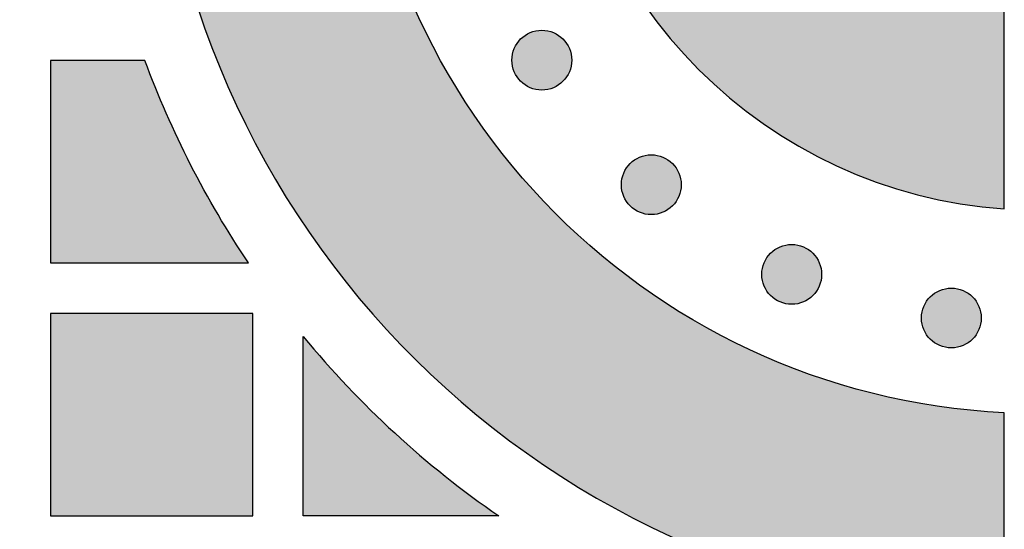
# Model space of a CAD drawing. Header units: millimetres. Extents: x -3873 to -97, y 912 to 4165.
# Tile 353 of 725: x -3389 to -3330, y 1728 to 1759. Entities that reach past the tile are written whole.
import ezdxf

# ---------------------------------------------------------------- set-up
doc = ezdxf.new("R2010")
doc.units = ezdxf.units.MM
doc.layers.add('pattern', color=7, linetype='Continuous', true_color=0x000000)

msp = doc.modelspace()

# ---------------------------------------------------------------- hatches: boundary and pattern name
at = {"layer": 'pattern'}
for points in [[(-3330.156, 1735.387), (-3331.03, 1735.44), (-3331.911, 1735.512), (-3332.796, 1735.604), (-3333.687, 1735.717), (-3334.582, 1735.851), (-3335.48, 1736.006), (-3336.381, 1736.182), (-3337.285, 1736.38), (-3338.189, 1736.601), (-3339.095, 1736.844), (-3340, 1737.109), (-3340.905, 1737.397), (-3341.807, 1737.709), (-3342.707, 1738.043), (-3343.604, 1738.401), (-3344.496, 1738.782), (-3345.384, 1739.186), (-3346.265, 1739.614), (-3347.139, 1740.064), (-3348.006, 1740.538), (-3348.863, 1741.035), (-3349.711, 1741.554), (-3350.549, 1742.095), (-3351.376, 1742.659), (-3352.19, 1743.244), (-3352.991, 1743.851), (-3353.778, 1744.478), (-3354.551, 1745.126), (-3355.308, 1745.794), (-3356.049, 1746.481), (-3356.773, 1747.187), (-3357.48, 1747.911), (-3358.168, 1748.652), (-3358.837, 1749.41), (-3359.487, 1750.184), (-3360.116, 1750.973), (-3360.725, 1751.777), (-3361.313, 1752.594), (-3361.879, 1753.425), (-3362.423, 1754.267), (-3362.945, 1755.12), (-3363.445, 1755.983), (-3363.922, 1756.856), (-3364.375, 1757.737), (-3364.805, 1758.626), (-3365.212, 1759.522), (-3365.596, 1760.423), (-3365.956, 1761.329), (-3366.292, 1762.239), (-3366.605, 1763.152), (-3366.895, 1764.068), (-3367.161, 1764.985), (-3367.404, 1765.902), (-3367.625, 1766.82), (-3367.823, 1767.736), (-3367.998, 1768.651), (-3368.151, 1769.563), (-3368.283, 1770.471), (-3368.393, 1771.376), (-3368.483, 1772.277), (-3368.551, 1773.172), (-3368.6, 1774.061), (-3368.628, 1774.944), (-3368.638, 1775.82), (-3368.628, 1776.695), (-3368.6, 1777.578), (-3368.551, 1778.468), (-3368.483, 1779.363), (-3368.393, 1780.263), (-3368.283, 1781.168), (-3368.151, 1782.077), (-3367.998, 1782.989), (-3367.823, 1783.903), (-3367.625, 1784.82), (-3367.404, 1785.737), (-3367.161, 1786.655), (-3366.895, 1787.572), (-3366.605, 1788.487), (-3366.292, 1789.4), (-3365.956, 1790.31), (-3365.596, 1791.216), (-3365.212, 1792.118), (-3364.805, 1793.013), (-3364.375, 1793.902), (-3363.922, 1794.783), (-3363.445, 1795.656), (-3362.945, 1796.519), (-3362.423, 1797.373), (-3361.879, 1798.215), (-3361.313, 1799.045), (-3360.725, 1799.862), (-3360.116, 1800.666), (-3359.487, 1801.455), (-3358.837, 1802.229), (-3358.168, 1802.987), (-3357.48, 1803.729), (-3356.773, 1804.453), (-3356.049, 1805.158), (-3355.308, 1805.845), (-3354.551, 1806.513), (-3353.778, 1807.161), (-3352.991, 1807.789), (-3352.19, 1808.395), (-3351.376, 1808.98), (-3350.549, 1809.544), (-3349.711, 1810.086), (-3348.863, 1810.605), (-3348.006, 1811.101), (-3347.139, 1811.575), (-3346.265, 1812.025), (-3345.384, 1812.453), (-3344.496, 1812.857), (-3343.604, 1813.238), (-3342.707, 1813.596), (-3341.807, 1813.93), (-3340.905, 1814.242), (-3340, 1814.53), (-3339.095, 1814.796), (-3338.189, 1815.038), (-3337.285, 1815.259), (-3336.381, 1815.457), (-3335.48, 1815.634), (-3334.582, 1815.788), (-3333.687, 1815.922), (-3332.796, 1816.035), (-3331.911, 1816.127), (-3331.03, 1816.199), (-3330.156, 1816.252), (-3330.156, 1828.263), (-3331.297, 1828.208), (-3332.446, 1828.126), (-3333.603, 1828.018), (-3334.766, 1827.884), (-3335.936, 1827.722), (-3337.11, 1827.532), (-3338.289, 1827.314), (-3339.47, 1827.068), (-3340.654, 1826.792), (-3341.839, 1826.486), (-3343.025, 1826.151), (-3344.209, 1825.786), (-3345.392, 1825.391), (-3346.571, 1824.965), (-3347.746, 1824.508), (-3348.916, 1824.021), (-3350.08, 1823.503), (-3351.236, 1822.954), (-3352.383, 1822.375), (-3353.52, 1821.766), (-3354.646, 1821.126), (-3355.759, 1820.456), (-3356.859, 1819.757), (-3357.945, 1819.028), (-3359.014, 1818.271), (-3360.067, 1817.486), (-3361.101, 1816.672), (-3362.117, 1815.832), (-3363.112, 1814.966), (-3364.086, 1814.074), (-3365.038, 1813.157), (-3365.967, 1812.216), (-3366.872, 1811.252), (-3367.752, 1810.266), (-3368.606, 1809.259), (-3369.434, 1808.231), (-3370.235, 1807.184), (-3371.008, 1806.12), (-3371.752, 1805.038), (-3372.468, 1803.94), (-3373.155, 1802.828), (-3373.812, 1801.702), (-3374.439, 1800.564), (-3375.035, 1799.414), (-3375.601, 1798.255), (-3376.136, 1797.087), (-3376.64, 1795.911), (-3377.113, 1794.728), (-3377.556, 1793.54), (-3377.967, 1792.349), (-3378.348, 1791.154), (-3378.698, 1789.957), (-3379.018, 1788.759), (-3379.307, 1787.562), (-3379.567, 1786.366), (-3379.798, 1785.173), (-3379.999, 1783.982), (-3380.172, 1782.797), (-3380.317, 1781.616), (-3380.434, 1780.441), (-3380.524, 1779.273), (-3380.588, 1778.113), (-3380.625, 1776.962), (-3380.638, 1775.82), (-3380.625, 1774.677), (-3380.588, 1773.526), (-3380.524, 1772.366), (-3380.434, 1771.198), (-3380.317, 1770.023), (-3380.172, 1768.843), (-3379.999, 1767.657), (-3379.798, 1766.467), (-3379.567, 1765.273), (-3379.307, 1764.077), (-3379.018, 1762.88), (-3378.698, 1761.682), (-3378.348, 1760.485), (-3377.967, 1759.291), (-3377.556, 1758.099), (-3377.113, 1756.911), (-3376.64, 1755.729), (-3376.136, 1754.553), (-3375.601, 1753.384), (-3375.035, 1752.225), (-3374.439, 1751.076), (-3373.812, 1749.937), (-3373.155, 1748.811), (-3372.468, 1747.699), (-3371.752, 1746.601), (-3371.008, 1745.52), (-3370.235, 1744.455), (-3369.434, 1743.408), (-3368.606, 1742.381), (-3367.752, 1741.373), (-3366.872, 1740.387), (-3365.967, 1739.423), (-3365.038, 1738.482), (-3364.086, 1737.565), (-3363.112, 1736.673), (-3362.117, 1735.807), (-3361.101, 1734.967), (-3360.067, 1734.154), (-3359.014, 1733.368), (-3357.945, 1732.611), (-3356.859, 1731.883), (-3355.759, 1731.183), (-3354.646, 1730.514), (-3353.52, 1729.874), (-3352.383, 1729.264), (-3351.236, 1728.685), (-3350.08, 1728.136), (-3348.916, 1727.618), (-3347.746, 1727.131), (-3346.571, 1726.675), (-3345.392, 1726.249), (-3344.209, 1725.853), (-3343.025, 1725.488), (-3341.839, 1725.153), (-3340.654, 1724.848), (-3339.47, 1724.572), (-3338.289, 1724.325), (-3337.11, 1724.107), (-3335.936, 1723.917), (-3334.766, 1723.756), (-3333.603, 1723.621), (-3332.446, 1723.513), (-3331.297, 1723.432), (-3330.156, 1723.376)], [(-3330.156, 1762.204), (-3330.412, 1762.244), (-3330.668, 1762.289), (-3330.925, 1762.339), (-3331.183, 1762.394), (-3331.441, 1762.455), (-3331.699, 1762.52), (-3331.957, 1762.591), (-3332.215, 1762.668), (-3332.473, 1762.75), (-3332.73, 1762.837), (-3332.987, 1762.93), (-3333.243, 1763.028), (-3333.498, 1763.132), (-3333.752, 1763.241), (-3334.004, 1763.356), (-3334.255, 1763.477), (-3334.504, 1763.602), (-3334.752, 1763.733), (-3334.997, 1763.87), (-3335.241, 1764.012), (-3335.482, 1764.159), (-3335.72, 1764.312), (-3335.956, 1764.469), (-3336.189, 1764.632), (-3336.419, 1764.8), (-3336.646, 1764.973), (-3336.87, 1765.15), (-3337.09, 1765.333), (-3337.306, 1765.52), (-3337.519, 1765.711), (-3337.728, 1765.908), (-3337.932, 1766.108), (-3338.133, 1766.313), (-3338.329, 1766.521), (-3338.52, 1766.734), (-3338.708, 1766.95), (-3338.89, 1767.17), (-3339.068, 1767.394), (-3339.24, 1767.621), (-3339.408, 1767.851), (-3339.571, 1768.084), (-3339.729, 1768.32), (-3339.881, 1768.558), (-3340.028, 1768.799), (-3340.17, 1769.043), (-3340.307, 1769.288), (-3340.438, 1769.536), (-3340.564, 1769.785), (-3340.684, 1770.036), (-3340.799, 1770.289), (-3340.908, 1770.542), (-3341.012, 1770.797), (-3341.11, 1771.053), (-3341.203, 1771.31), (-3341.29, 1771.567), (-3341.372, 1771.825), (-3341.449, 1772.083), (-3341.52, 1772.341), (-3341.586, 1772.599), (-3341.646, 1772.857), (-3341.701, 1773.115), (-3341.752, 1773.372), (-3341.796, 1773.628), (-3341.836, 1773.884), (-3356.568, 1773.884), (-3356.52, 1773.3), (-3356.461, 1772.713), (-3356.388, 1772.123), (-3356.303, 1771.53), (-3356.205, 1770.936), (-3356.093, 1770.339), (-3355.968, 1769.741), (-3355.828, 1769.142), (-3355.676, 1768.543), (-3355.509, 1767.944), (-3355.328, 1767.345), (-3355.132, 1766.747), (-3354.923, 1766.15), (-3354.699, 1765.555), (-3354.461, 1764.963), (-3354.208, 1764.374), (-3353.941, 1763.788), (-3353.66, 1763.205), (-3353.365, 1762.628), (-3353.055, 1762.055), (-3352.731, 1761.487), (-3352.394, 1760.926), (-3352.042, 1760.371), (-3351.677, 1759.823), (-3351.299, 1759.282), (-3350.907, 1758.749), (-3350.502, 1758.225), (-3350.085, 1757.709), (-3349.656, 1757.203), (-3349.214, 1756.707), (-3348.76, 1756.22), (-3348.296, 1755.745), (-3347.82, 1755.28), (-3347.334, 1754.826), (-3346.837, 1754.385), (-3346.331, 1753.955), (-3345.815, 1753.538), (-3345.291, 1753.133), (-3344.758, 1752.742), (-3344.218, 1752.363), (-3343.669, 1751.998), (-3343.114, 1751.647), (-3342.553, 1751.309), (-3341.985, 1750.985), (-3341.413, 1750.675), (-3340.835, 1750.38), (-3340.253, 1750.099), (-3339.667, 1749.832), (-3339.077, 1749.579), (-3338.485, 1749.341), (-3337.89, 1749.117), (-3337.294, 1748.908), (-3336.696, 1748.713), (-3336.097, 1748.532), (-3335.497, 1748.365), (-3334.898, 1748.212), (-3334.299, 1748.073), (-3333.701, 1747.947), (-3333.105, 1747.836), (-3332.51, 1747.737), (-3331.917, 1747.652), (-3331.327, 1747.579), (-3330.74, 1747.52), (-3330.156, 1747.473)], [(-3356.347, 1757.546), (-3356.375, 1757.574), (-3356.404, 1757.601), (-3356.434, 1757.628), (-3356.464, 1757.654), (-3356.496, 1757.68), (-3356.528, 1757.705), (-3356.562, 1757.73), (-3356.596, 1757.754), (-3356.631, 1757.777), (-3356.667, 1757.8), (-3356.703, 1757.822), (-3356.74, 1757.843), (-3356.778, 1757.864), (-3356.817, 1757.883), (-3356.856, 1757.902), (-3356.897, 1757.92), (-3356.937, 1757.937), (-3356.979, 1757.953), (-3357.021, 1757.968), (-3357.063, 1757.982), (-3357.106, 1757.995), (-3357.149, 1758.007), (-3357.193, 1758.018), (-3357.238, 1758.028), (-3357.282, 1758.037), (-3357.327, 1758.045), (-3357.373, 1758.051), (-3357.418, 1758.056), (-3357.464, 1758.061), (-3357.509, 1758.064), (-3357.555, 1758.065), (-3357.601, 1758.066), (-3357.647, 1758.065), (-3357.693, 1758.064), (-3357.739, 1758.061), (-3357.785, 1758.056), (-3357.83, 1758.051), (-3357.875, 1758.045), (-3357.92, 1758.037), (-3357.965, 1758.028), (-3358.009, 1758.018), (-3358.053, 1758.007), (-3358.096, 1757.995), (-3358.139, 1757.982), (-3358.182, 1757.968), (-3358.224, 1757.953), (-3358.265, 1757.937), (-3358.306, 1757.92), (-3358.346, 1757.902), (-3358.385, 1757.883), (-3358.424, 1757.864), (-3358.462, 1757.843), (-3358.499, 1757.822), (-3358.536, 1757.8), (-3358.572, 1757.777), (-3358.607, 1757.754), (-3358.641, 1757.73), (-3358.674, 1757.705), (-3358.706, 1757.68), (-3358.738, 1757.654), (-3358.769, 1757.628), (-3358.799, 1757.601), (-3358.828, 1757.574), (-3358.856, 1757.546), (-3358.883, 1757.518), (-3358.911, 1757.489), (-3358.937, 1757.459), (-3358.964, 1757.428), (-3358.989, 1757.397), (-3359.015, 1757.364), (-3359.039, 1757.331), (-3359.063, 1757.297), (-3359.087, 1757.262), (-3359.109, 1757.226), (-3359.131, 1757.19), (-3359.153, 1757.153), (-3359.173, 1757.115), (-3359.193, 1757.076), (-3359.212, 1757.036), (-3359.23, 1756.996), (-3359.247, 1756.956), (-3359.263, 1756.914), (-3359.278, 1756.872), (-3359.292, 1756.83), (-3359.305, 1756.787), (-3359.317, 1756.743), (-3359.328, 1756.699), (-3359.338, 1756.655), (-3359.347, 1756.611), (-3359.354, 1756.566), (-3359.361, 1756.52), (-3359.366, 1756.475), (-3359.37, 1756.429), (-3359.373, 1756.383), (-3359.375, 1756.338), (-3359.376, 1756.292), (-3359.375, 1756.246), (-3359.373, 1756.2), (-3359.37, 1756.154), (-3359.366, 1756.108), (-3359.361, 1756.063), (-3359.354, 1756.018), (-3359.347, 1755.973), (-3359.338, 1755.928), (-3359.328, 1755.884), (-3359.317, 1755.84), (-3359.305, 1755.796), (-3359.292, 1755.753), (-3359.278, 1755.711), (-3359.263, 1755.669), (-3359.247, 1755.628), (-3359.23, 1755.587), (-3359.212, 1755.547), (-3359.193, 1755.507), (-3359.173, 1755.469), (-3359.153, 1755.431), (-3359.131, 1755.393), (-3359.109, 1755.357), (-3359.087, 1755.321), (-3359.063, 1755.286), (-3359.039, 1755.252), (-3359.015, 1755.219), (-3358.989, 1755.186), (-3358.964, 1755.155), (-3358.937, 1755.124), (-3358.911, 1755.094), (-3358.883, 1755.065), (-3358.856, 1755.037), (-3358.828, 1755.009), (-3358.799, 1754.982), (-3358.769, 1754.956), (-3358.738, 1754.929), (-3358.706, 1754.904), (-3358.674, 1754.878), (-3358.641, 1754.854), (-3358.607, 1754.83), (-3358.572, 1754.806), (-3358.536, 1754.784), (-3358.499, 1754.761), (-3358.462, 1754.74), (-3358.424, 1754.72), (-3358.385, 1754.7), (-3358.346, 1754.681), (-3358.306, 1754.663), (-3358.265, 1754.646), (-3358.224, 1754.63), (-3358.182, 1754.615), (-3358.139, 1754.601), (-3358.096, 1754.588), (-3358.053, 1754.576), (-3358.009, 1754.565), (-3357.965, 1754.555), (-3357.92, 1754.546), (-3357.875, 1754.539), (-3357.83, 1754.532), (-3357.785, 1754.527), (-3357.739, 1754.523), (-3357.693, 1754.52), (-3357.647, 1754.518), (-3357.601, 1754.517), (-3357.555, 1754.518), (-3357.509, 1754.52), (-3357.464, 1754.523), (-3357.418, 1754.527), (-3357.373, 1754.532), (-3357.327, 1754.539), (-3357.282, 1754.546), (-3357.238, 1754.555), (-3357.193, 1754.565), (-3357.149, 1754.576), (-3357.106, 1754.588), (-3357.063, 1754.601), (-3357.021, 1754.615), (-3356.979, 1754.63), (-3356.937, 1754.646), (-3356.897, 1754.663), (-3356.856, 1754.681), (-3356.817, 1754.7), (-3356.778, 1754.72), (-3356.74, 1754.74), (-3356.703, 1754.761), (-3356.667, 1754.784), (-3356.631, 1754.806), (-3356.596, 1754.83), (-3356.562, 1754.854), (-3356.528, 1754.878), (-3356.496, 1754.904), (-3356.464, 1754.929), (-3356.434, 1754.956), (-3356.404, 1754.982), (-3356.375, 1755.009), (-3356.347, 1755.037), (-3356.319, 1755.065), (-3356.292, 1755.094), (-3356.265, 1755.124), (-3356.239, 1755.155), (-3356.213, 1755.186), (-3356.188, 1755.219), (-3356.163, 1755.252), (-3356.139, 1755.286), (-3356.116, 1755.321), (-3356.093, 1755.357), (-3356.071, 1755.393), (-3356.05, 1755.431), (-3356.029, 1755.469), (-3356.01, 1755.507), (-3355.991, 1755.547), (-3355.973, 1755.587), (-3355.956, 1755.628), (-3355.94, 1755.669), (-3355.925, 1755.711), (-3355.911, 1755.753), (-3355.897, 1755.796), (-3355.885, 1755.84), (-3355.874, 1755.884), (-3355.865, 1755.928), (-3355.856, 1755.973), (-3355.848, 1756.018), (-3355.842, 1756.063), (-3355.836, 1756.108), (-3355.832, 1756.154), (-3355.829, 1756.2), (-3355.828, 1756.246), (-3355.827, 1756.292), (-3355.828, 1756.338), (-3355.829, 1756.383), (-3355.832, 1756.429), (-3355.836, 1756.475), (-3355.842, 1756.52), (-3355.848, 1756.566), (-3355.856, 1756.611), (-3355.865, 1756.655), (-3355.874, 1756.699), (-3355.885, 1756.743), (-3355.897, 1756.787), (-3355.911, 1756.83), (-3355.925, 1756.872), (-3355.94, 1756.914), (-3355.956, 1756.956), (-3355.973, 1756.996), (-3355.991, 1757.036), (-3356.01, 1757.076), (-3356.029, 1757.115), (-3356.05, 1757.153), (-3356.071, 1757.19), (-3356.093, 1757.226), (-3356.116, 1757.262), (-3356.139, 1757.297), (-3356.163, 1757.331), (-3356.188, 1757.364), (-3356.213, 1757.397), (-3356.239, 1757.428), (-3356.265, 1757.459), (-3356.292, 1757.489), (-3356.319, 1757.518)], [(-3375.011, 1744.279), (-3375.931, 1745.691), (-3376.811, 1747.133), (-3377.647, 1748.601), (-3378.44, 1750.095), (-3379.187, 1751.611), (-3379.888, 1753.149), (-3380.543, 1754.705), (-3381.15, 1756.278), (-3386.754, 1756.278), (-3386.754, 1744.279)], [(-3349.849, 1750.162), (-3349.878, 1750.189), (-3349.907, 1750.216), (-3349.936, 1750.243), (-3349.967, 1750.269), (-3349.999, 1750.295), (-3350.031, 1750.32), (-3350.065, 1750.345), (-3350.099, 1750.369), (-3350.134, 1750.392), (-3350.169, 1750.415), (-3350.206, 1750.437), (-3350.243, 1750.458), (-3350.281, 1750.479), (-3350.32, 1750.499), (-3350.359, 1750.517), (-3350.399, 1750.535), (-3350.44, 1750.552), (-3350.481, 1750.568), (-3350.523, 1750.584), (-3350.566, 1750.598), (-3350.609, 1750.611), (-3350.652, 1750.623), (-3350.696, 1750.634), (-3350.74, 1750.644), (-3350.785, 1750.652), (-3350.83, 1750.66), (-3350.875, 1750.666), (-3350.921, 1750.672), (-3350.966, 1750.676), (-3351.012, 1750.679), (-3351.058, 1750.681), (-3351.104, 1750.681), (-3351.15, 1750.681), (-3351.196, 1750.679), (-3351.242, 1750.676), (-3351.287, 1750.672), (-3351.333, 1750.666), (-3351.378, 1750.66), (-3351.423, 1750.652), (-3351.468, 1750.644), (-3351.512, 1750.634), (-3351.556, 1750.623), (-3351.599, 1750.611), (-3351.642, 1750.598), (-3351.685, 1750.584), (-3351.727, 1750.568), (-3351.768, 1750.552), (-3351.809, 1750.535), (-3351.849, 1750.517), (-3351.888, 1750.499), (-3351.927, 1750.479), (-3351.965, 1750.458), (-3352.002, 1750.437), (-3352.039, 1750.415), (-3352.074, 1750.392), (-3352.109, 1750.369), (-3352.144, 1750.345), (-3352.177, 1750.32), (-3352.209, 1750.295), (-3352.241, 1750.269), (-3352.272, 1750.243), (-3352.301, 1750.216), (-3352.33, 1750.189), (-3352.359, 1750.162), (-3352.386, 1750.133), (-3352.413, 1750.104), (-3352.44, 1750.075), (-3352.466, 1750.044), (-3352.492, 1750.012), (-3352.517, 1749.98), (-3352.542, 1749.946), (-3352.566, 1749.912), (-3352.589, 1749.877), (-3352.612, 1749.842), (-3352.634, 1749.805), (-3352.655, 1749.768), (-3352.676, 1749.73), (-3352.696, 1749.691), (-3352.714, 1749.652), (-3352.732, 1749.612), (-3352.749, 1749.571), (-3352.765, 1749.53), (-3352.781, 1749.488), (-3352.795, 1749.445), (-3352.808, 1749.402), (-3352.82, 1749.359), (-3352.831, 1749.315), (-3352.841, 1749.271), (-3352.849, 1749.226), (-3352.857, 1749.181), (-3352.864, 1749.136), (-3352.869, 1749.09), (-3352.873, 1749.045), (-3352.876, 1748.999), (-3352.878, 1748.953), (-3352.878, 1748.907), (-3352.878, 1748.861), (-3352.876, 1748.815), (-3352.873, 1748.769), (-3352.869, 1748.724), (-3352.864, 1748.678), (-3352.857, 1748.633), (-3352.849, 1748.588), (-3352.841, 1748.543), (-3352.831, 1748.499), (-3352.82, 1748.455), (-3352.808, 1748.412), (-3352.795, 1748.369), (-3352.781, 1748.326), (-3352.765, 1748.284), (-3352.749, 1748.243), (-3352.732, 1748.202), (-3352.714, 1748.162), (-3352.696, 1748.123), (-3352.676, 1748.084), (-3352.655, 1748.046), (-3352.634, 1748.009), (-3352.612, 1747.972), (-3352.589, 1747.936), (-3352.566, 1747.902), (-3352.542, 1747.867), (-3352.517, 1747.834), (-3352.492, 1747.802), (-3352.466, 1747.77), (-3352.44, 1747.739), (-3352.413, 1747.71), (-3352.386, 1747.68), (-3352.359, 1747.652), (-3352.33, 1747.625), (-3352.301, 1747.598), (-3352.272, 1747.571), (-3352.241, 1747.545), (-3352.209, 1747.519), (-3352.177, 1747.494), (-3352.144, 1747.469), (-3352.109, 1747.445), (-3352.074, 1747.422), (-3352.039, 1747.399), (-3352.002, 1747.377), (-3351.965, 1747.356), (-3351.927, 1747.335), (-3351.888, 1747.315), (-3351.849, 1747.297), (-3351.809, 1747.279), (-3351.768, 1747.262), (-3351.727, 1747.245), (-3351.685, 1747.23), (-3351.642, 1747.216), (-3351.599, 1747.203), (-3351.556, 1747.191), (-3351.512, 1747.18), (-3351.468, 1747.17), (-3351.423, 1747.162), (-3351.378, 1747.154), (-3351.333, 1747.147), (-3351.287, 1747.142), (-3351.242, 1747.138), (-3351.196, 1747.135), (-3351.15, 1747.133), (-3351.104, 1747.133), (-3351.058, 1747.133), (-3351.012, 1747.135), (-3350.966, 1747.138), (-3350.921, 1747.142), (-3350.875, 1747.147), (-3350.83, 1747.154), (-3350.785, 1747.162), (-3350.74, 1747.17), (-3350.696, 1747.18), (-3350.652, 1747.191), (-3350.609, 1747.203), (-3350.566, 1747.216), (-3350.523, 1747.23), (-3350.481, 1747.245), (-3350.44, 1747.262), (-3350.399, 1747.279), (-3350.359, 1747.297), (-3350.32, 1747.315), (-3350.281, 1747.335), (-3350.243, 1747.356), (-3350.206, 1747.377), (-3350.169, 1747.399), (-3350.134, 1747.422), (-3350.099, 1747.445), (-3350.065, 1747.469), (-3350.031, 1747.494), (-3349.999, 1747.519), (-3349.967, 1747.545), (-3349.936, 1747.571), (-3349.907, 1747.598), (-3349.878, 1747.625), (-3349.849, 1747.652), (-3349.822, 1747.68), (-3349.795, 1747.71), (-3349.768, 1747.739), (-3349.742, 1747.77), (-3349.716, 1747.802), (-3349.691, 1747.834), (-3349.666, 1747.867), (-3349.642, 1747.902), (-3349.619, 1747.936), (-3349.596, 1747.972), (-3349.574, 1748.009), (-3349.553, 1748.046), (-3349.532, 1748.084), (-3349.512, 1748.123), (-3349.494, 1748.162), (-3349.476, 1748.202), (-3349.459, 1748.243), (-3349.443, 1748.284), (-3349.427, 1748.326), (-3349.413, 1748.369), (-3349.4, 1748.412), (-3349.388, 1748.455), (-3349.377, 1748.499), (-3349.367, 1748.543), (-3349.359, 1748.588), (-3349.351, 1748.633), (-3349.345, 1748.678), (-3349.339, 1748.724), (-3349.335, 1748.769), (-3349.332, 1748.815), (-3349.33, 1748.861), (-3349.33, 1748.907), (-3349.33, 1748.953), (-3349.332, 1748.999), (-3349.335, 1749.045), (-3349.339, 1749.09), (-3349.345, 1749.136), (-3349.351, 1749.181), (-3349.359, 1749.226), (-3349.367, 1749.271), (-3349.377, 1749.315), (-3349.388, 1749.359), (-3349.4, 1749.402), (-3349.413, 1749.445), (-3349.427, 1749.488), (-3349.443, 1749.53), (-3349.459, 1749.571), (-3349.476, 1749.612), (-3349.494, 1749.652), (-3349.512, 1749.691), (-3349.532, 1749.73), (-3349.553, 1749.768), (-3349.574, 1749.805), (-3349.596, 1749.842), (-3349.619, 1749.877), (-3349.642, 1749.912), (-3349.666, 1749.946), (-3349.691, 1749.98), (-3349.716, 1750.012), (-3349.742, 1750.044), (-3349.768, 1750.075), (-3349.795, 1750.104), (-3349.822, 1750.133)], [(-3341.517, 1744.846), (-3341.545, 1744.874), (-3341.574, 1744.901), (-3341.604, 1744.928), (-3341.635, 1744.954), (-3341.666, 1744.98), (-3341.699, 1745.005), (-3341.732, 1745.03), (-3341.766, 1745.054), (-3341.801, 1745.077), (-3341.837, 1745.1), (-3341.873, 1745.122), (-3341.91, 1745.143), (-3341.948, 1745.164), (-3341.987, 1745.183), (-3342.027, 1745.202), (-3342.067, 1745.22), (-3342.107, 1745.237), (-3342.149, 1745.253), (-3342.191, 1745.268), (-3342.233, 1745.282), (-3342.276, 1745.295), (-3342.32, 1745.308), (-3342.364, 1745.318), (-3342.408, 1745.328), (-3342.453, 1745.337), (-3342.497, 1745.345), (-3342.543, 1745.351), (-3342.588, 1745.357), (-3342.634, 1745.361), (-3342.68, 1745.364), (-3342.726, 1745.365), (-3342.771, 1745.366), (-3342.817, 1745.365), (-3342.863, 1745.364), (-3342.909, 1745.361), (-3342.955, 1745.357), (-3343, 1745.351), (-3343.045, 1745.345), (-3343.09, 1745.337), (-3343.135, 1745.328), (-3343.179, 1745.318), (-3343.223, 1745.308), (-3343.267, 1745.295), (-3343.31, 1745.282), (-3343.352, 1745.268), (-3343.394, 1745.253), (-3343.435, 1745.237), (-3343.476, 1745.22), (-3343.516, 1745.202), (-3343.556, 1745.183), (-3343.594, 1745.164), (-3343.632, 1745.143), (-3343.67, 1745.122), (-3343.706, 1745.1), (-3343.742, 1745.077), (-3343.777, 1745.054), (-3343.811, 1745.03), (-3343.844, 1745.005), (-3343.877, 1744.98), (-3343.908, 1744.954), (-3343.939, 1744.928), (-3343.969, 1744.901), (-3343.998, 1744.874), (-3344.026, 1744.846), (-3344.054, 1744.818), (-3344.081, 1744.789), (-3344.107, 1744.759), (-3344.134, 1744.729), (-3344.159, 1744.697), (-3344.185, 1744.664), (-3344.209, 1744.631), (-3344.233, 1744.597), (-3344.257, 1744.562), (-3344.28, 1744.526), (-3344.302, 1744.49), (-3344.323, 1744.453), (-3344.343, 1744.415), (-3344.363, 1744.376), (-3344.382, 1744.336), (-3344.4, 1744.296), (-3344.417, 1744.256), (-3344.433, 1744.214), (-3344.448, 1744.172), (-3344.462, 1744.13), (-3344.475, 1744.087), (-3344.487, 1744.043), (-3344.498, 1744), (-3344.508, 1743.955), (-3344.517, 1743.911), (-3344.524, 1743.866), (-3344.531, 1743.82), (-3344.536, 1743.775), (-3344.54, 1743.729), (-3344.543, 1743.683), (-3344.545, 1743.638), (-3344.546, 1743.592), (-3344.545, 1743.546), (-3344.543, 1743.5), (-3344.54, 1743.454), (-3344.536, 1743.408), (-3344.531, 1743.363), (-3344.524, 1743.318), (-3344.517, 1743.273), (-3344.508, 1743.228), (-3344.498, 1743.184), (-3344.487, 1743.14), (-3344.475, 1743.096), (-3344.462, 1743.053), (-3344.448, 1743.011), (-3344.433, 1742.969), (-3344.417, 1742.928), (-3344.4, 1742.887), (-3344.382, 1742.847), (-3344.363, 1742.807), (-3344.343, 1742.769), (-3344.323, 1742.731), (-3344.302, 1742.693), (-3344.28, 1742.657), (-3344.257, 1742.621), (-3344.233, 1742.586), (-3344.209, 1742.552), (-3344.185, 1742.519), (-3344.159, 1742.486), (-3344.134, 1742.455), (-3344.107, 1742.424), (-3344.081, 1742.394), (-3344.054, 1742.365), (-3344.026, 1742.337), (-3343.998, 1742.31), (-3343.969, 1742.282), (-3343.939, 1742.256), (-3343.908, 1742.229), (-3343.877, 1742.204), (-3343.844, 1742.178), (-3343.811, 1742.154), (-3343.777, 1742.13), (-3343.742, 1742.106), (-3343.706, 1742.084), (-3343.67, 1742.062), (-3343.632, 1742.04), (-3343.594, 1742.02), (-3343.556, 1742), (-3343.516, 1741.981), (-3343.476, 1741.963), (-3343.435, 1741.946), (-3343.394, 1741.93), (-3343.352, 1741.915), (-3343.31, 1741.901), (-3343.267, 1741.888), (-3343.223, 1741.876), (-3343.179, 1741.865), (-3343.135, 1741.855), (-3343.09, 1741.846), (-3343.045, 1741.839), (-3343, 1741.832), (-3342.955, 1741.827), (-3342.909, 1741.823), (-3342.863, 1741.82), (-3342.817, 1741.818), (-3342.771, 1741.817), (-3342.726, 1741.818), (-3342.68, 1741.82), (-3342.634, 1741.823), (-3342.588, 1741.827), (-3342.543, 1741.832), (-3342.497, 1741.839), (-3342.453, 1741.846), (-3342.408, 1741.855), (-3342.364, 1741.865), (-3342.32, 1741.876), (-3342.276, 1741.888), (-3342.233, 1741.901), (-3342.191, 1741.915), (-3342.149, 1741.93), (-3342.107, 1741.946), (-3342.067, 1741.963), (-3342.027, 1741.981), (-3341.987, 1742), (-3341.948, 1742.02), (-3341.91, 1742.04), (-3341.873, 1742.062), (-3341.837, 1742.084), (-3341.801, 1742.106), (-3341.766, 1742.13), (-3341.732, 1742.154), (-3341.699, 1742.178), (-3341.666, 1742.204), (-3341.635, 1742.229), (-3341.604, 1742.256), (-3341.574, 1742.282), (-3341.545, 1742.31), (-3341.517, 1742.337), (-3341.489, 1742.365), (-3341.462, 1742.394), (-3341.435, 1742.424), (-3341.409, 1742.455), (-3341.383, 1742.486), (-3341.358, 1742.519), (-3341.334, 1742.552), (-3341.309, 1742.586), (-3341.286, 1742.621), (-3341.263, 1742.657), (-3341.241, 1742.693), (-3341.22, 1742.731), (-3341.2, 1742.769), (-3341.18, 1742.807), (-3341.161, 1742.847), (-3341.143, 1742.887), (-3341.126, 1742.928), (-3341.11, 1742.969), (-3341.095, 1743.011), (-3341.081, 1743.053), (-3341.068, 1743.096), (-3341.056, 1743.14), (-3341.045, 1743.184), (-3341.035, 1743.228), (-3341.026, 1743.273), (-3341.018, 1743.318), (-3341.012, 1743.363), (-3341.007, 1743.408), (-3341.002, 1743.454), (-3341, 1743.5), (-3340.998, 1743.546), (-3340.997, 1743.592), (-3340.998, 1743.638), (-3341, 1743.683), (-3341.002, 1743.729), (-3341.007, 1743.775), (-3341.012, 1743.82), (-3341.018, 1743.866), (-3341.026, 1743.911), (-3341.035, 1743.955), (-3341.045, 1744), (-3341.056, 1744.043), (-3341.068, 1744.087), (-3341.081, 1744.13), (-3341.095, 1744.172), (-3341.11, 1744.214), (-3341.126, 1744.256), (-3341.143, 1744.296), (-3341.161, 1744.336), (-3341.18, 1744.376), (-3341.2, 1744.415), (-3341.22, 1744.453), (-3341.241, 1744.49), (-3341.263, 1744.526), (-3341.286, 1744.562), (-3341.309, 1744.597), (-3341.334, 1744.631), (-3341.358, 1744.664), (-3341.383, 1744.697), (-3341.409, 1744.729), (-3341.435, 1744.759), (-3341.462, 1744.789), (-3341.489, 1744.818)], [(-3332.042, 1742.26), (-3332.07, 1742.288), (-3332.099, 1742.315), (-3332.129, 1742.342), (-3332.16, 1742.368), (-3332.191, 1742.394), (-3332.224, 1742.419), (-3332.257, 1742.444), (-3332.291, 1742.468), (-3332.326, 1742.491), (-3332.362, 1742.514), (-3332.398, 1742.536), (-3332.436, 1742.557), (-3332.474, 1742.578), (-3332.512, 1742.597), (-3332.552, 1742.616), (-3332.592, 1742.634), (-3332.633, 1742.651), (-3332.674, 1742.667), (-3332.716, 1742.682), (-3332.758, 1742.696), (-3332.801, 1742.71), (-3332.845, 1742.722), (-3332.889, 1742.733), (-3332.933, 1742.742), (-3332.978, 1742.751), (-3333.023, 1742.759), (-3333.068, 1742.765), (-3333.113, 1742.771), (-3333.159, 1742.775), (-3333.205, 1742.778), (-3333.251, 1742.779), (-3333.297, 1742.78), (-3333.343, 1742.779), (-3333.388, 1742.778), (-3333.434, 1742.775), (-3333.48, 1742.771), (-3333.525, 1742.765), (-3333.571, 1742.759), (-3333.616, 1742.751), (-3333.66, 1742.742), (-3333.704, 1742.733), (-3333.748, 1742.722), (-3333.792, 1742.71), (-3333.835, 1742.696), (-3333.877, 1742.682), (-3333.919, 1742.667), (-3333.961, 1742.651), (-3334.001, 1742.634), (-3334.041, 1742.616), (-3334.081, 1742.597), (-3334.12, 1742.578), (-3334.158, 1742.557), (-3334.195, 1742.536), (-3334.231, 1742.514), (-3334.267, 1742.491), (-3334.302, 1742.468), (-3334.336, 1742.444), (-3334.369, 1742.419), (-3334.402, 1742.394), (-3334.433, 1742.368), (-3334.464, 1742.342), (-3334.494, 1742.315), (-3334.523, 1742.288), (-3334.551, 1742.26), (-3334.579, 1742.232), (-3334.606, 1742.203), (-3334.633, 1742.173), (-3334.659, 1742.143), (-3334.685, 1742.111), (-3334.71, 1742.079), (-3334.735, 1742.045), (-3334.759, 1742.011), (-3334.782, 1741.976), (-3334.805, 1741.94), (-3334.827, 1741.904), (-3334.848, 1741.867), (-3334.869, 1741.829), (-3334.888, 1741.79), (-3334.907, 1741.751), (-3334.925, 1741.71), (-3334.942, 1741.67), (-3334.958, 1741.628), (-3334.973, 1741.586), (-3334.987, 1741.544), (-3335, 1741.501), (-3335.012, 1741.458), (-3335.023, 1741.414), (-3335.033, 1741.369), (-3335.042, 1741.325), (-3335.05, 1741.28), (-3335.056, 1741.234), (-3335.061, 1741.189), (-3335.066, 1741.143), (-3335.069, 1741.098), (-3335.07, 1741.052), (-3335.071, 1741.006), (-3335.07, 1740.96), (-3335.069, 1740.914), (-3335.066, 1740.868), (-3335.061, 1740.823), (-3335.056, 1740.777), (-3335.05, 1740.732), (-3335.042, 1740.687), (-3335.033, 1740.642), (-3335.023, 1740.598), (-3335.012, 1740.554), (-3335, 1740.511), (-3334.987, 1740.468), (-3334.973, 1740.425), (-3334.958, 1740.383), (-3334.942, 1740.342), (-3334.925, 1740.301), (-3334.907, 1740.261), (-3334.888, 1740.222), (-3334.869, 1740.183), (-3334.848, 1740.145), (-3334.827, 1740.108), (-3334.805, 1740.071), (-3334.782, 1740.035), (-3334.759, 1740), (-3334.735, 1739.966), (-3334.71, 1739.933), (-3334.685, 1739.901), (-3334.659, 1739.869), (-3334.633, 1739.838), (-3334.606, 1739.808), (-3334.579, 1739.779), (-3334.551, 1739.751), (-3334.523, 1739.724), (-3334.494, 1739.696), (-3334.464, 1739.67), (-3334.433, 1739.643), (-3334.402, 1739.618), (-3334.369, 1739.592), (-3334.336, 1739.568), (-3334.302, 1739.544), (-3334.267, 1739.52), (-3334.231, 1739.498), (-3334.195, 1739.476), (-3334.158, 1739.454), (-3334.12, 1739.434), (-3334.081, 1739.414), (-3334.041, 1739.395), (-3334.001, 1739.377), (-3333.961, 1739.36), (-3333.919, 1739.344), (-3333.877, 1739.329), (-3333.835, 1739.315), (-3333.792, 1739.302), (-3333.748, 1739.29), (-3333.704, 1739.279), (-3333.66, 1739.269), (-3333.616, 1739.26), (-3333.571, 1739.253), (-3333.525, 1739.246), (-3333.48, 1739.241), (-3333.434, 1739.237), (-3333.388, 1739.234), (-3333.343, 1739.232), (-3333.297, 1739.231), (-3333.251, 1739.232), (-3333.205, 1739.234), (-3333.159, 1739.237), (-3333.113, 1739.241), (-3333.068, 1739.246), (-3333.023, 1739.253), (-3332.978, 1739.26), (-3332.933, 1739.269), (-3332.889, 1739.279), (-3332.845, 1739.29), (-3332.801, 1739.302), (-3332.758, 1739.315), (-3332.716, 1739.329), (-3332.674, 1739.344), (-3332.633, 1739.36), (-3332.592, 1739.377), (-3332.552, 1739.395), (-3332.512, 1739.414), (-3332.474, 1739.434), (-3332.436, 1739.454), (-3332.398, 1739.476), (-3332.362, 1739.498), (-3332.326, 1739.52), (-3332.291, 1739.544), (-3332.257, 1739.568), (-3332.224, 1739.592), (-3332.191, 1739.618), (-3332.16, 1739.643), (-3332.129, 1739.67), (-3332.099, 1739.696), (-3332.07, 1739.724), (-3332.042, 1739.751), (-3332.014, 1739.779), (-3331.987, 1739.808), (-3331.961, 1739.838), (-3331.934, 1739.869), (-3331.909, 1739.901), (-3331.883, 1739.933), (-3331.859, 1739.966), (-3331.835, 1740), (-3331.811, 1740.035), (-3331.789, 1740.071), (-3331.766, 1740.108), (-3331.745, 1740.145), (-3331.725, 1740.183), (-3331.705, 1740.222), (-3331.686, 1740.261), (-3331.668, 1740.301), (-3331.651, 1740.342), (-3331.635, 1740.383), (-3331.62, 1740.425), (-3331.606, 1740.468), (-3331.593, 1740.511), (-3331.581, 1740.554), (-3331.57, 1740.598), (-3331.56, 1740.642), (-3331.551, 1740.687), (-3331.544, 1740.732), (-3331.537, 1740.777), (-3331.532, 1740.823), (-3331.528, 1740.868), (-3331.525, 1740.914), (-3331.523, 1740.96), (-3331.522, 1741.006), (-3331.523, 1741.052), (-3331.525, 1741.098), (-3331.528, 1741.143), (-3331.532, 1741.189), (-3331.537, 1741.234), (-3331.544, 1741.28), (-3331.551, 1741.325), (-3331.56, 1741.369), (-3331.57, 1741.414), (-3331.581, 1741.458), (-3331.593, 1741.501), (-3331.606, 1741.544), (-3331.62, 1741.586), (-3331.635, 1741.628), (-3331.651, 1741.67), (-3331.668, 1741.71), (-3331.686, 1741.751), (-3331.705, 1741.79), (-3331.725, 1741.829), (-3331.745, 1741.867), (-3331.766, 1741.904), (-3331.789, 1741.94), (-3331.811, 1741.976), (-3331.835, 1742.011), (-3331.859, 1742.045), (-3331.883, 1742.079), (-3331.909, 1742.111), (-3331.934, 1742.143), (-3331.961, 1742.173), (-3331.987, 1742.203), (-3332.014, 1742.232)], [(-3374.754, 1741.279), (-3386.754, 1741.279), (-3386.754, 1729.279), (-3374.754, 1729.279)], [(-3371.754, 1739.911), (-3370.476, 1738.414), (-3369.817, 1737.681), (-3369.144, 1736.959), (-3368.459, 1736.248), (-3367.761, 1735.55), (-3367.051, 1734.863), (-3366.328, 1734.189), (-3365.594, 1733.528), (-3364.849, 1732.879), (-3364.092, 1732.244), (-3363.325, 1731.623), (-3362.548, 1731.016), (-3361.761, 1730.422), (-3360.158, 1729.279), (-3371.754, 1729.279)]]:
    msp.add_hatch(color=256, dxfattribs=at).paths.add_polyline_path(points, flags=0)

# ---------------------------------------------------------------- linework, layer by layer
for p, q in [((-3330.156, 1747.473), (-3330.156, 1762.204)), ((-3330.156, 1723.376), (-3330.156, 1735.387))]:
    msp.add_line(p, q, dxfattribs=at)
for points in [[(-3381.15, 1756.278), (-3386.754, 1756.278), (-3386.754, 1744.279), (-3375.011, 1744.279)], [(-3360.158, 1729.279), (-3371.754, 1729.279), (-3371.754, 1739.911)]]:
    msp.add_lwpolyline(points, dxfattribs=at)
msp.add_lwpolyline([(-3374.754, 1741.279), (-3386.754, 1741.279), (-3386.754, 1729.279), (-3374.754, 1729.279)], close=True, dxfattribs=at)
for centre in [(-3357.601, 1756.292), (-3351.104, 1748.907), (-3342.771, 1743.592), (-3333.297, 1741.006)]:
    msp.add_circle(centre, 1.774, dxfattribs=at)
for centre, radius, start, end in [((-3328.4, 1458.038), 387.7, 90.25949, 130.7236), ((-3328.156, 1775.82), 52.482, 92.18397, 267.81602), ((-3328.156, 1775.884), 28.482, 184.02661, 265.97339), ((-3328.156, 1775.82), 56.482, 219.47563, 235.48703)]:
    msp.add_arc(centre, radius, start, end, dxfattribs=at)
at = {"layer": 'pattern', "extrusion": (0, 0, -1)}
for radius, start, end in [(40.482, 272.83183, 87.16817), (56.482, 326.053, 339.75872)]:
    msp.add_arc((3328.156, 1775.82), radius, start, end, dxfattribs=at)

doc.saveas('drawing.dxf')
